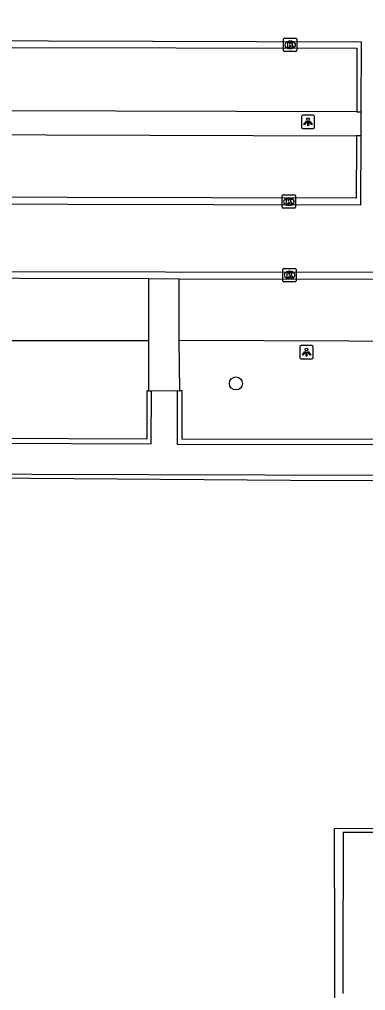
# Model space of a CAD drawing. Extents: x 161477 to 163040, y 383680 to 384868.
# Drawn here: x 162281 to 162307, y 384241.6 to 384314.7 of the extents above; entities that cross this region are included whole.
import ezdxf

# ---------------------------------------------------------------- set-up
doc = ezdxf.new("R2010")
doc.units = 0
for name, color, linetype in [('IMGEO_Boom', 7, 'Continuous'), ('IMGEO_Kolk', 7, 'Continuous'), ('IMGEO_Lichtpunt', 7, 'Continuous'), ('IMGEO_Muur', 7, 'Continuous'), ('IMGEO_Pand', 7, 'Continuous'), ('IMGEO_Parkeervlak_open', 7, 'Continuous'), ('IMGEO_Rijbaan_lokaal_open', 7, 'Continuous'), ('IMGEO_Voetpad_open', 7, 'Continuous')]:
    doc.layers.add(name, color=color, linetype=linetype)

msp = doc.modelspace()

# ---------------------------------------------------------------- linework, layer by layer
at = {"layer": 'IMGEO_Boom'}
msp.add_circle((162297.25, 384287.28), 0.489, dxfattribs=at)
at = {"layer": 'IMGEO_Kolk'}
for p, q in [((162300.837, 384312.341), (162300.837, 384313.193)), ((162300.912, 384313.267), (162301.764, 384313.267)), ((162301.838, 384313.193), (162301.838, 384312.341)), ((162301.348, 384312.487), (162301.323, 384312.487)), ((162301.325, 384313.047), (162301.35, 384313.047)), ((162301.764, 384312.267), (162300.912, 384312.267)), ((162300.816, 384301.471), (162301.668, 384301.471)), ((162300.741, 384300.545), (162300.741, 384301.397)), ((162301.229, 384301.251), (162301.254, 384301.251)), ((162301.742, 384301.397), (162301.742, 384300.545)), ((162301.668, 384300.471), (162300.816, 384300.471)), ((162301.252, 384300.691), (162301.227, 384300.691)), ((162300.787, 384295.018), (162300.787, 384295.87)), ((162300.862, 384295.944), (162301.714, 384295.944)), ((162301.275, 384295.724), (162301.3, 384295.724)), ((162301.788, 384295.87), (162301.788, 384295.018)), ((162301.714, 384294.944), (162300.862, 384294.944)), ((162301.298, 384295.164), (162301.273, 384295.164))]:
    msp.add_line(p, q, dxfattribs=at)
for points in [[(162300.837, 384312.341), (162300.837, 384313.193)], [(162300.912, 384313.267), (162301.764, 384313.267)], [(162301.838, 384313.193), (162301.838, 384312.341)], [(162301.158, 384312.967), (162301.281, 384312.967), (162301.281, 384312.816), (162301.411, 384312.967), (162301.575, 384312.967), (162301.429, 384312.816), (162301.582, 384312.567), (162301.43, 384312.567), (162301.345, 384312.731), (162301.281, 384312.664), (162301.281, 384312.567), (162301.158, 384312.567), (162301.158, 384312.967)], [(162301.764, 384312.267), (162300.912, 384312.267)], [(162300.816, 384301.471), (162301.668, 384301.471)], [(162300.741, 384300.545), (162300.741, 384301.397)], [(162301.062, 384301.171), (162301.185, 384301.171), (162301.185, 384301.02), (162301.315, 384301.171), (162301.479, 384301.171), (162301.333, 384301.02), (162301.486, 384300.771), (162301.334, 384300.771), (162301.249, 384300.935), (162301.185, 384300.868), (162301.185, 384300.771), (162301.062, 384300.771), (162301.062, 384301.171)], [(162301.742, 384301.397), (162301.742, 384300.545)], [(162301.668, 384300.471), (162300.816, 384300.471)], [(162300.787, 384295.018), (162300.787, 384295.87)], [(162300.862, 384295.944), (162301.714, 384295.944)], [(162301.108, 384295.644), (162301.231, 384295.644), (162301.231, 384295.493), (162301.361, 384295.644), (162301.525, 384295.644), (162301.379, 384295.493), (162301.532, 384295.244), (162301.38, 384295.244), (162301.295, 384295.408), (162301.231, 384295.341), (162301.231, 384295.244), (162301.108, 384295.244), (162301.108, 384295.644)], [(162301.788, 384295.87), (162301.788, 384295.018)], [(162301.714, 384294.944), (162300.862, 384294.944)]]:
    msp.add_lwpolyline(points, dxfattribs=at)
for centre, start, end in [((162300.914, 384313.191), 91.55205, 178.44795), ((162300.914, 384313.191), 91.55205, 178.44795), ((162301.762, 384313.191), 1.55205, 88.44795), ((162301.762, 384313.191), 1.55205, 88.44795), ((162300.914, 384312.343), 181.55205, 268.44795), ((162300.914, 384312.343), 181.55205, 268.44795), ((162301.762, 384312.343), 271.55205, 358.44795), ((162301.762, 384312.343), 271.55205, 358.44795), ((162300.818, 384301.395), 91.55205, 178.44795), ((162300.818, 384301.395), 91.55205, 178.44795), ((162301.666, 384301.395), 1.55205, 88.44795), ((162301.666, 384301.395), 1.55205, 88.44795), ((162300.818, 384300.547), 181.55205, 268.44795), ((162300.818, 384300.547), 181.55205, 268.44795), ((162301.666, 384300.547), 271.55205, 358.44795), ((162301.666, 384300.547), 271.55205, 358.44795), ((162300.864, 384295.868), 91.55205, 178.44795), ((162300.864, 384295.868), 91.55205, 178.44795), ((162301.712, 384295.868), 1.55205, 88.44795), ((162301.712, 384295.868), 1.55205, 88.44795), ((162300.864, 384295.02), 181.55205, 268.44795), ((162300.864, 384295.02), 181.55205, 268.44795), ((162301.712, 384295.02), 271.55205, 358.44795), ((162301.712, 384295.02), 271.55205, 358.44795)]:
    msp.add_arc(centre, 0.0765, start, end, dxfattribs=at)
for centre, major_axis, ratio, start_param, end_param in [((162301.324, 384312.767), (-0.387, 0.002), 0.722429, 4.712389, 7.853982), ((162301.349, 384312.767), (-0.39, 0.002), 0.717154, 1.570796, 4.712389), ((162301.228, 384300.971), (-0.387, 0.002), 0.722429, 4.712389, 7.853982), ((162301.253, 384300.971), (-0.39, 0.002), 0.717154, 1.570796, 4.712389), ((162301.274, 384295.444), (-0.387, 0.002), 0.722429, 4.712389, 7.853982), ((162301.299, 384295.444), (-0.39, 0.002), 0.717154, 1.570796, 4.712389)]:
    msp.add_ellipse(centre, major_axis=major_axis, ratio=ratio, start_param=start_param, end_param=end_param, dxfattribs=at)
at = {"layer": 'IMGEO_Lichtpunt'}
for p, q in [((162302.177, 384307.373), (162302.177, 384306.566)), ((162302.177, 384307.373), (162302.177, 384306.566)), ((162303.079, 384307.468), (162302.271, 384307.468)), ((162303.079, 384307.468), (162302.271, 384307.468)), ((162303.173, 384306.566), (162303.173, 384307.373)), ((162303.173, 384306.566), (162303.173, 384307.373)), ((162302.271, 384306.472), (162303.079, 384306.472)), ((162302.271, 384306.472), (162303.079, 384306.472)), ((162302.067, 384290.033), (162302.067, 384289.226)), ((162302.067, 384290.033), (162302.067, 384289.226)), ((162302.969, 384290.128), (162302.161, 384290.128)), ((162302.969, 384290.128), (162302.161, 384290.128)), ((162303.063, 384289.226), (162303.063, 384290.033)), ((162303.063, 384289.226), (162303.063, 384290.033)), ((162302.161, 384289.132), (162302.969, 384289.132)), ((162302.161, 384289.132), (162302.969, 384289.132))]:
    msp.add_line(p, q, dxfattribs=at)
for points in [[(162302.551, 384307.037), (162302.59, 384307.009), (162302.402, 384306.747), (162302.364, 384306.774), (162302.551, 384307.037)], [(162302.653, 384306.989), (162302.7, 384306.989), (162302.7, 384306.667), (162302.653, 384306.667), (162302.653, 384306.989)], [(162302.763, 384307.009), (162302.801, 384307.036), (162302.988, 384306.774), (162302.949, 384306.746), (162302.763, 384307.009)], [(162302.441, 384289.697), (162302.48, 384289.669), (162302.292, 384289.407), (162302.254, 384289.434), (162302.441, 384289.697)], [(162302.543, 384289.649), (162302.59, 384289.649), (162302.59, 384289.327), (162302.543, 384289.327), (162302.543, 384289.649)], [(162302.653, 384289.669), (162302.691, 384289.696), (162302.878, 384289.434), (162302.839, 384289.406), (162302.653, 384289.669)]]:
    msp.add_lwpolyline(points, dxfattribs=at)
for centre in [(162302.676, 384307.171), (162302.566, 384289.831)]:
    msp.add_circle(centre, 0.0994, dxfattribs=at)
for centre, start, end in [((162302.271, 384307.373), 90, 180), ((162302.271, 384307.373), 90, 180), ((162303.079, 384307.373), 0, 90), ((162303.079, 384307.373), 0, 90), ((162302.271, 384306.566), 180, 270), ((162302.271, 384306.566), 180, 270), ((162303.079, 384306.566), 270, 0), ((162303.079, 384306.566), 270, 360), ((162302.161, 384290.033), 90, 180), ((162302.161, 384290.033), 90, 180), ((162302.969, 384290.033), 0, 90), ((162302.969, 384290.033), 0, 90), ((162302.161, 384289.226), 180, 270), ((162302.161, 384289.226), 180, 270), ((162302.969, 384289.226), 270, 0), ((162302.969, 384289.226), 270, 360)]:
    msp.add_arc(centre, 0.0946, start, end, dxfattribs=at)
at = {"layer": 'IMGEO_Muur'}
for points in [[(162290.688, 384286.725), (162290.562, 384286.723), (162290.561, 384283.086), (162272.834, 384283.163), (162251.692, 384289.564), (162251.337, 384289.671)], [(162263.102, 384285.748), (162272.833, 384282.803), (162290.885, 384282.737), (162290.905, 384286.728)], [(162290.688, 384286.725), (162290.905, 384286.728)], [(162292.826, 384286.74), (162293.041, 384286.728)], [(162292.826, 384286.74), (162292.841, 384282.724), (162310.91, 384282.691), (162316.974, 384282.68)], [(162316.975, 384283.053), (162311.706, 384283.062), (162293.211, 384283.093), (162293.207, 384286.719), (162293.041, 384286.728)]]:
    msp.add_lwpolyline(points, dxfattribs=at)
at = {"layer": 'IMGEO_Pand'}
msp.add_lwpolyline([(162278.644, 384241.731), (162278.744, 384209.614), (162304.79, 384209.113), (162304.675, 384253.783), (162332.833, 384253.804), (162332.868, 384338.814), (162317.775, 384338.596), (162317.492, 384279.991), (162304.608, 384279.951), (162278.525, 384280.163), (162247.165, 384280.093), (162247.036, 384254.271), (162278.605, 384254.33), (162278.607, 384253.545)], dxfattribs=at)
at = {"layer": 'IMGEO_Parkeervlak_open'}
for points in [[(162306.335, 384307.728), (162251.95, 384307.873)], [(162251.936, 384306.086), (162306.325, 384305.934)], [(162292.988, 384290.529), (162312.115, 384290.467), (162312.113, 384295.106)], [(162251.957, 384290.516), (162290.689, 384290.524)], [(162333.327, 384259.394), (162333.315, 384253.414), (162309.698, 384253.476), (162305.316, 384253.488), (162305.289, 384243.335), (162305.283, 384241.349)]]:
    msp.add_lwpolyline(points, dxfattribs=at)
at = {"layer": 'IMGEO_Rijbaan_lokaal_open'}
for points in [[(162251.752, 384307.874), (162251.773, 384313.163), (162306.67, 384313.006), (162306.648, 384307.727)], [(162251.95, 384307.873), (162251.952, 384308.189), (162251.969, 384312.627), (162306.351, 384312.527), (162306.335, 384307.896), (162306.335, 384307.728)], [(162306.335, 384307.728), (162306.648, 384307.727)], [(162306.648, 384307.727), (162306.649, 384305.933)], [(162306.649, 384305.933), (162306.615, 384300.701), (162251.63, 384300.824), (162251.628, 384306.087), (162251.742, 384306.087)], [(162306.325, 384305.934), (162306.323, 384305.52), (162306.299, 384301.235), (162251.922, 384301.36), (162251.935, 384305.669), (162251.936, 384306.086)], [(162306.649, 384305.933), (162306.325, 384305.934)], [(162251.673, 384290.516), (162251.657, 384295.742), (162312.113, 384295.659)], [(162290.689, 384295.163), (162251.976, 384295.246), (162251.959, 384290.94), (162251.957, 384290.516)], [(162292.993, 384295.139), (162290.689, 384295.163)], [(162312.113, 384295.106), (162292.993, 384295.139)]]:
    msp.add_lwpolyline(points, dxfattribs=at)
at = {"layer": 'IMGEO_Voetpad_open'}
for points in [[(162290.689, 384295.163), (162290.689, 384290.844), (162290.689, 384290.524)], [(162292.988, 384290.529), (162292.993, 384295.139)], [(162290.689, 384290.524), (162290.688, 384286.725)], [(162293.041, 384286.728), (162293.041, 384286.766), (162292.988, 384290.529)], [(162290.905, 384286.728), (162292.826, 384286.74)], [(162273.952, 384253.562), (162246.699, 384253.615), (162246.751, 384265.878), (162246.76, 384268.33), (162246.86, 384280.565), (162316.97, 384280.343), (162316.974, 384282.68)]]:
    msp.add_lwpolyline(points, dxfattribs=at)

doc.saveas('drawing.dxf')
